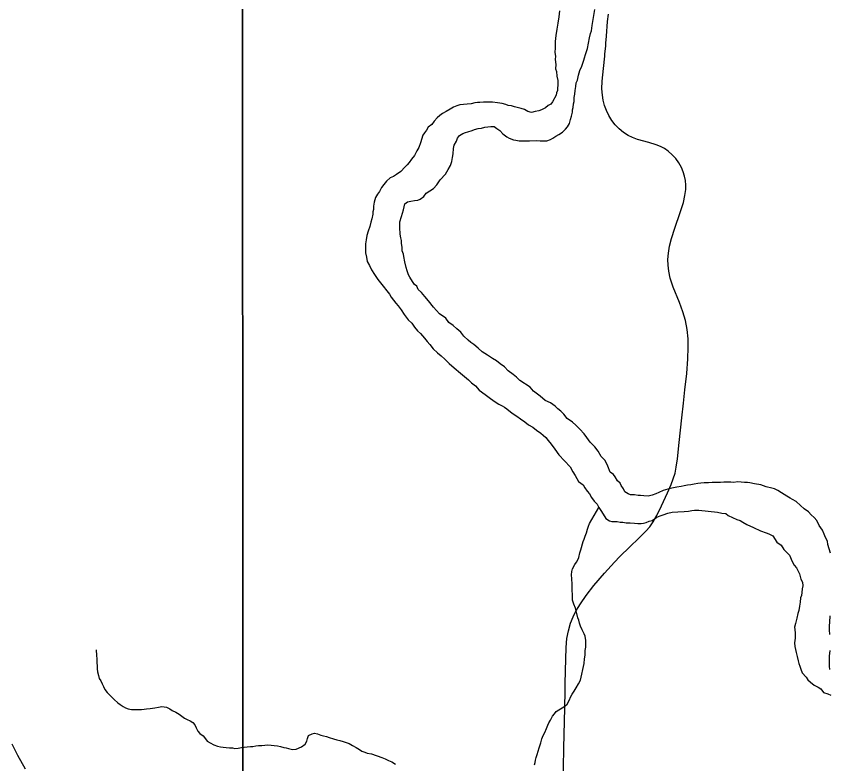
# Model space of a CAD drawing. Extents: x -17 to 88, y -5 to 22.
# Drawn here: x 6.529 to 7.178, y 15.539 to 16.136 of the extents above; entities that cross this region are included whole.
import ezdxf

# ---------------------------------------------------------------- set-up
doc = ezdxf.new("R2010")
doc.units = 0
for name, color, linetype in [('GM_X_County_Road', 7, 'Continuous'), ('GM_X_Major_River', 7, 'Continuous'), ('GM_X_Minor_River', 7, 'Continuous'), ('GM_X_Section', 7, 'Continuous'), ('GM_X_Township_Road', 7, 'Continuous')]:
    doc.layers.add(name, color=color, linetype=linetype)

msp = doc.modelspace()

# ---------------------------------------------------------------- linework, layer by layer
at = {"layer": 'GM_X_County_Road'}
msp.add_lwpolyline([(6.53622, 15.53462), (6.5301, 15.54549), (6.52559, 15.5544)], dxfattribs=at)
at = {"layer": 'GM_X_Major_River'}
for points in [[(6.96254, 16.1402), (6.96207, 16.13527), (6.96122, 16.13035), (6.96036, 16.12543), (6.95951, 16.12051), (6.95904, 16.11558), (6.95895, 16.11064), (6.95888, 16.10685), (6.9592, 16.10381), (6.95915, 16.10115), (6.95946, 16.09734), (6.9594, 16.09393), (6.96011, 16.09164), (6.96042, 16.08783), (6.96112, 16.0844), (6.96105, 16.0806), (6.96101, 16.07871), (6.96097, 16.07643), (6.96018, 16.07455), (6.95976, 16.07266), (6.957, 16.06739), (6.95545, 16.06552), (6.95352, 16.06442), (6.95121, 16.06256), (6.94814, 16.0611), (6.94585, 16.06038), (6.94317, 16.05967), (6.94012, 16.05897), (6.93709, 16.05979), (6.93446, 16.06135), (6.93181, 16.06216), (6.92878, 16.06298), (6.92651, 16.0634), (6.92425, 16.0642), (6.92159, 16.06463), (6.91971, 16.06542), (6.91668, 16.06624), (6.91289, 16.06669), (6.90909, 16.06714), (6.90529, 16.06721), (6.90187, 16.06728), (6.89883, 16.06695), (6.89693, 16.06699), (6.89502, 16.06664), (6.89196, 16.06594), (6.88892, 16.06562), (6.88587, 16.0653), (6.88282, 16.06497), (6.88053, 16.06426), (6.87785, 16.06317), (6.87516, 16.0617), (6.87208, 16.05986), (6.86901, 16.05802), (6.86708, 16.05653), (6.86476, 16.05468), (6.86243, 16.05206), (6.86048, 16.04944), (6.85778, 16.04721), (6.85622, 16.04496), (6.85465, 16.04271), (6.85348, 16.04084), (6.85146, 16.0348), (6.85025, 16.03102), (6.84868, 16.02839), (6.84671, 16.02463), (6.84438, 16.02164)], [(6.97591, 16.08261), (6.97672, 16.08487), (6.97755, 16.08865), (6.97876, 16.09243), (6.98034, 16.09582), (6.98195, 16.10072), (6.98237, 16.10261), (6.98318, 16.10526), (6.98398, 16.10752), (6.98479, 16.11016), (6.98563, 16.11433), (6.98647, 16.11849), (6.98729, 16.12189), (6.9881, 16.12415), (6.98855, 16.12832), (6.989, 16.13173), (6.99069, 16.14119)], [(6.88959, 15.87725), (6.88622, 15.88036), (6.88362, 15.88344), (6.88063, 15.88616), (6.87764, 15.88887), (6.87426, 15.89121), (6.87166, 15.89468), (6.86678, 15.89819), (6.86194, 15.90359), (6.85785, 15.90861), (6.85488, 15.91208), (6.85228, 15.91517), (6.84966, 15.91749), (6.84857, 15.92017), (6.84669, 15.92172), (6.84522, 15.92403), (6.843, 15.92749), (6.8419, 15.92941), (6.84081, 15.93247), (6.8401, 15.93514), (6.83905, 15.93971), (6.83836, 15.9439), (6.83802, 15.94581), (6.83693, 15.94849), (6.83698, 15.95114), (6.83628, 15.95457), (6.83632, 15.95685), (6.83598, 15.95876), (6.83528, 15.96181), (6.83499, 15.96713), (6.83508, 15.97169), (6.8363, 15.97584), (6.83792, 15.98113), (6.83915, 15.98604), (6.84108, 15.98752), (6.84375, 15.98823), (6.8468, 15.98856), (6.84947, 15.98888), (6.85138, 15.98961), (6.85409, 15.99184), (6.85603, 15.99446), (6.85911, 15.9963), (6.86181, 15.99815), (6.86452, 16.00114), (6.86726, 16.00526), (6.87153, 16.00974), (6.8735, 16.0135), (6.87546, 16.0165), (6.87666, 16.0199), (6.8771, 16.02293), (6.87753, 16.02596), (6.87799, 16.03013), (6.87842, 16.03278), (6.88038, 16.03616), (6.88119, 16.03842), (6.88275, 16.04067), (6.88544, 16.04214), (6.88735, 16.04286), (6.88927, 16.04359), (6.89271, 16.04466), (6.89462, 16.04539), (6.89768, 16.04609), (6.90034, 16.04642), (6.90302, 16.04713), (6.90759, 16.0478), (6.91025, 16.04775), (6.91251, 16.04619), (6.91476, 16.04463), (6.91737, 16.04193), (6.92037, 16.03959), (6.92224, 16.03842), (6.92564, 16.03721), (6.92754, 16.0368), (6.93019, 16.03637), (6.93285, 16.03632), (6.93551, 16.03627), (6.93855, 16.03622), (6.94388, 16.03649), (6.94692, 16.03644), (6.94882, 16.0364), (6.95224, 16.03634), (6.9553, 16.03742), (6.95722, 16.03853), (6.95953, 16.04), (6.96184, 16.04148), (6.96492, 16.04332), (6.96724, 16.04556), (6.9688, 16.04742), (6.97037, 16.05005), (6.97119, 16.05346), (6.972, 16.0561), (6.97282, 16.05912), (6.97285, 16.06102), (6.97327, 16.06291), (6.9737, 16.06594), (6.97412, 16.06783), (6.97417, 16.07087), (6.9746, 16.07352), (6.97504, 16.07655), (6.97548, 16.07958), (6.97591, 16.08261)], [(6.84438, 16.02164), (6.84242, 16.01902), (6.84087, 16.01715), (6.83893, 16.01528), (6.83583, 16.01192), (6.83236, 16.00933), (6.83005, 16.00785), (6.82737, 16.00677), (6.82428, 16.00417), (6.82233, 16.00154), (6.82038, 15.99892), (6.81881, 15.99591), (6.81724, 15.99366), (6.81567, 15.99103), (6.81446, 15.98726), (6.81403, 15.98423), (6.81397, 15.98157), (6.81356, 15.97968), (6.81352, 15.97778), (6.81269, 15.974), (6.81188, 15.97136), (6.81106, 15.96796), (6.80985, 15.96418), (6.80864, 15.96078), (6.8082, 15.95738), (6.80776, 15.95397), (6.80769, 15.95017), (6.80762, 15.94675), (6.80832, 15.94332), (6.80902, 15.93989), (6.81086, 15.93682), (6.81232, 15.93338), (6.8149, 15.92953), (6.81749, 15.92568), (6.81973, 15.92299), (6.82678, 15.91374), (6.82825, 15.91143), (6.83011, 15.90912), (6.83197, 15.90681), (6.83383, 15.9045), (6.83605, 15.90142), (6.83864, 15.89757), (6.8416, 15.89334), (6.84459, 15.89062), (6.84682, 15.88755), (6.84904, 15.88447), (6.85167, 15.88252), (6.85464, 15.87867), (6.85687, 15.87597), (6.8591, 15.87365), (6.8617, 15.87018), (6.86507, 15.86708), (6.86806, 15.86475), (6.87105, 15.86203), (6.87441, 15.85855), (6.87853, 15.85506), (6.88339, 15.85079), (6.88676, 15.84807), (6.88975, 15.84535), (6.89237, 15.84303), (6.89537, 15.84069), (6.89835, 15.83722), (6.90322, 15.83371), (6.90735, 15.8306), (6.9111, 15.82787), (6.9141, 15.82591), (6.91674, 15.82473), (6.91862, 15.82355), (6.9205, 15.82238), (6.92461, 15.81888), (6.92837, 15.81654), (6.93137, 15.8142), (6.93475, 15.81186), (6.93775, 15.80952), (6.94113, 15.80756), (6.94413, 15.80523), (6.94751, 15.80289), (6.94938, 15.80134), (6.95162, 15.79939), (6.95348, 15.79708), (6.95571, 15.794), (6.95867, 15.79015), (6.96201, 15.78553), (6.97096, 15.77587), (6.97317, 15.77203), (6.97501, 15.76896), (6.97758, 15.76435), (6.98133, 15.76163), (6.98281, 15.75932), (6.98466, 15.75663), (6.98652, 15.75431), (6.98799, 15.75163), (6.99021, 15.74855), (6.99245, 15.74623), (6.99392, 15.74355), (6.9954, 15.74124), (6.99724, 15.73817), (6.99946, 15.73471), (7.00246, 15.73275), (7.00436, 15.73234), (7.00626, 15.7323)], [(7.17373, 15.72235), (7.17227, 15.72542), (7.16968, 15.72926), (7.16785, 15.73309), (7.16561, 15.73541), (7.16337, 15.73773), (7.16114, 15.74005), (7.15776, 15.7424), (7.15477, 15.74511), (7.1514, 15.74821), (7.14839, 15.74978), (7.14651, 15.75096), (7.14388, 15.75253), (7.13975, 15.75526), (7.13674, 15.75722), (7.13411, 15.7584), (7.13183, 15.75883), (7.12729, 15.76005), (7.12314, 15.76165), (7.11821, 15.7625), (7.11443, 15.76333), (7.11253, 15.76336), (7.11025, 15.76341), (7.10759, 15.76383), (7.10455, 15.76389), (7.10151, 15.76357), (7.09923, 15.76361), (7.09657, 15.76366), (7.09353, 15.76372), (7.09086, 15.76339), (7.08744, 15.76345), (7.0844, 15.76351), (7.08135, 15.76318), (7.07793, 15.76325), (7.07526, 15.76292), (7.07297, 15.76258), (7.06993, 15.76226), (7.06725, 15.76155), (7.06458, 15.76122), (7.06192, 15.76089), (7.05962, 15.76017), (7.0562, 15.75985), (7.05352, 15.75914), (7.05085, 15.75881), (7.04894, 15.75809), (7.04703, 15.75775), (7.04512, 15.75702), (7.04167, 15.75557), (7.03937, 15.75447), (7.03631, 15.75339), (7.03325, 15.75269), (7.02983, 15.75275), (7.02718, 15.75318), (7.02528, 15.75321), (7.02224, 15.75365), (7.0192, 15.75371), (7.01732, 15.7545), (7.01469, 15.75607), (7.01359, 15.75837), (7.01174, 15.76106), (7.01101, 15.76297), (7.00877, 15.76492), (7.00692, 15.76799), (7.00544, 15.76991), (7.00281, 15.77186), (7.001, 15.77645), (6.9988, 15.78105), (6.99582, 15.78414), (6.99324, 15.78837), (6.99064, 15.79183), (6.98691, 15.7957), (6.98432, 15.79954), (6.98209, 15.80224), (6.97874, 15.80611), (6.97538, 15.80921), (6.97276, 15.81153), (6.96864, 15.81465), (6.96604, 15.81811), (6.96342, 15.82044), (6.96118, 15.82238), (6.95893, 15.82432), (6.95706, 15.82587), (6.95518, 15.82705), (6.95103, 15.82902), (6.94692, 15.83252), (6.94167, 15.83642), (6.93907, 15.8395), (6.9308, 15.84497), (6.92819, 15.84768), (6.92557, 15.84962), (6.92144, 15.85274), (6.91846, 15.85583), (6.91508, 15.85817), (6.91208, 15.86051), (6.90908, 15.86246), (6.90495, 15.8652), (6.90082, 15.86793), (6.89745, 15.87066), (6.89408, 15.87376), (6.89183, 15.87531), (6.88959, 15.87725)], [(7.00626, 15.7323), (7.00854, 15.73226), (7.01081, 15.73184), (7.01309, 15.7318), (7.01574, 15.73137), (7.01878, 15.73131), (7.0222, 15.73087), (7.02486, 15.73082), (7.02752, 15.73077), (7.02943, 15.73111), (7.03171, 15.73145), (7.03402, 15.73255), (7.03631, 15.73326), (7.04016, 15.73585), (7.04284, 15.73694), (7.04514, 15.73766), (7.04897, 15.7391), (7.0524, 15.7398), (7.05697, 15.74009), (7.06192, 15.74038), (7.06534, 15.7407), (7.06801, 15.74103), (7.0703, 15.74137), (7.07372, 15.7413), (7.08852, 15.73989), (7.09192, 15.73906), (7.09534, 15.73862), (7.09721, 15.73707), (7.1006, 15.73548), (7.10399, 15.7339), (7.10664, 15.73309), (7.1089, 15.73191), (7.1119, 15.72996), (7.11718, 15.72758), (7.12283, 15.72482), (7.12737, 15.72321), (7.12963, 15.72241), (7.13264, 15.72084), (7.13597, 15.71584), (7.13935, 15.7135), (7.14157, 15.71004), (7.14418, 15.70733), (7.14604, 15.7054), (7.14823, 15.70042), (7.1497, 15.69736), (7.15156, 15.69542), (7.15303, 15.69274), (7.15413, 15.69044), (7.15519, 15.68624), (7.15629, 15.68394), (7.15661, 15.6809), (7.15619, 15.67863), (7.15575, 15.6756), (7.15571, 15.67332), (7.15491, 15.67144), (7.15447, 15.66803), (7.15403, 15.66462), (7.15358, 15.66121), (7.15278, 15.65895), (7.15195, 15.65517), (7.15073, 15.65101), (7.14991, 15.64799), (7.15026, 15.64608), (7.15058, 15.64304), (7.15051, 15.63924), (7.15006, 15.63545), (7.15038, 15.63241), (7.15144, 15.62783), (7.15214, 15.6244), (7.15283, 15.62097), (7.15356, 15.61906), (7.15427, 15.61677), (7.15499, 15.61447), (7.15607, 15.61142), (7.15943, 15.60794), (7.16054, 15.60602), (7.16278, 15.60408), (7.16578, 15.60174), (7.16879, 15.60017), (7.17104, 15.59861), (7.17328, 15.59591), (7.17667, 15.5947), (7.17893, 15.59352)], [(7.17877, 15.70707), (7.17769, 15.71051), (7.17662, 15.71395), (7.17629, 15.71661), (7.17482, 15.71967), (7.17373, 15.72235)], [(7.17832, 15.64214), (7.17801, 15.64595), (7.17807, 15.64898), (7.17812, 15.65202), (7.1786, 15.65695)], [(7.17817, 15.61404), (7.17784, 15.61671), (7.17791, 15.62012), (7.17795, 15.6224), (7.17799, 15.62468), (7.17846, 15.62923)]]:
    msp.add_lwpolyline(points, dxfattribs=at)
at = {"layer": 'GM_X_Minor_River'}
for points in [[(6.97244, 15.6923), (6.97286, 15.69457), (6.97482, 15.69795), (6.976, 15.69983), (6.97717, 15.7017), (6.97797, 15.70359), (6.9788, 15.70737), (6.9796, 15.70964), (6.98002, 15.71153), (6.98084, 15.71455), (6.98125, 15.71644), (6.98205, 15.71832), (6.98285, 15.72059), (6.98404, 15.72322), (6.98486, 15.72625), (6.98566, 15.72851), (6.98646, 15.73077), (6.99392, 15.74355)], [(6.94257, 15.53792), (6.94298, 15.53981), (6.94339, 15.5417), (6.94382, 15.54398), (6.94462, 15.54624), (6.94543, 15.54888), (6.94624, 15.55152), (6.94746, 15.55568), (6.94828, 15.5587), (6.94946, 15.56134), (6.95065, 15.56397), (6.95223, 15.56698), (6.95304, 15.56963), (6.95384, 15.57151), (6.9554, 15.57376), (6.95698, 15.57677), (6.95853, 15.57864), (6.95971, 15.58051), (6.96202, 15.58199), (6.96471, 15.58346), (6.96663, 15.58494), (6.96856, 15.58642), (6.97053, 15.58981), (6.97133, 15.59207), (6.97251, 15.59433), (6.97408, 15.59695), (6.97565, 15.59958), (6.97761, 15.60259), (6.97918, 15.60559), (6.98209, 15.61883), (6.98254, 15.62262), (6.98298, 15.62565), (6.98305, 15.62945), (6.98348, 15.6321), (6.98352, 15.63437), (6.98358, 15.63741), (6.98288, 15.64084), (6.98216, 15.64275), (6.98069, 15.64582), (6.97923, 15.64888), (6.97851, 15.65118), (6.9778, 15.65347), (6.97707, 15.65538), (6.97638, 15.65881), (6.97531, 15.66301), (6.97385, 15.66645), (6.97277, 15.66951), (6.97285, 15.67368), (6.97254, 15.67749), (6.97263, 15.68242), (6.97233, 15.68661), (6.97201, 15.68965), (6.97244, 15.6923)], [(6.59262, 15.62988), (6.59291, 15.62531), (6.59324, 15.62265), (6.59319, 15.61999), (6.59351, 15.61657), (6.59347, 15.61467), (6.59381, 15.61238), (6.59452, 15.60933), (6.59523, 15.60704), (6.59634, 15.60512), (6.59743, 15.60282), (6.59853, 15.60052), (6.59963, 15.59823), (6.60149, 15.59591), (6.6041, 15.59321), (6.60708, 15.59011), (6.61007, 15.5874), (6.61195, 15.58622), (6.6142, 15.58466), (6.61608, 15.58349), (6.61835, 15.58269), (6.621, 15.58226), (6.62366, 15.58221), (6.62708, 15.58215), (6.62898, 15.58211), (6.63089, 15.58245), (6.6328, 15.5828), (6.63585, 15.58312), (6.63965, 15.58343), (6.64233, 15.58414), (6.64499, 15.58447), (6.64879, 15.58402), (6.65143, 15.58283), (6.6533, 15.58128), (6.65632, 15.58008), (6.65895, 15.57852), (6.6612, 15.57695), (6.66307, 15.5754), (6.66533, 15.57422), (6.66759, 15.57304), (6.66985, 15.57186), (6.67134, 15.56993), (6.67243, 15.56763), (6.6739, 15.56495), (6.67539, 15.56302), (6.67801, 15.56107), (6.67987, 15.55876), (6.68136, 15.55683), (6.68362, 15.55565), (6.68663, 15.55408), (6.68965, 15.55288), (6.69192, 15.55246), (6.69419, 15.55204), (6.69647, 15.55199), (6.69913, 15.55156), (6.70141, 15.55152), (6.7033, 15.55111), (6.70597, 15.55144), (6.70863, 15.55177), (6.71092, 15.55211), (6.71321, 15.55244), (6.71588, 15.55277), (6.71778, 15.55274), (6.72006, 15.55307), (6.72235, 15.55341), (6.72501, 15.55336), (6.7273, 15.5537), (6.72959, 15.55404), (6.73755, 15.55313), (6.73983, 15.55271), (6.74247, 15.5519), (6.74437, 15.55148), (6.74626, 15.55107), (6.74928, 15.55025), (6.75233, 15.55058), (6.75655, 15.5524), (6.75963, 15.55462), (6.76082, 15.55687), (6.76124, 15.55914), (6.76204, 15.56141), (6.76511, 15.56287), (6.76702, 15.56321), (6.76929, 15.56279), (6.77193, 15.5616), (6.7742, 15.56118), (6.77647, 15.56076), (6.77874, 15.55996), (6.78214, 15.55876), (6.78479, 15.55795), (6.78706, 15.55752), (6.7897, 15.55672), (6.79235, 15.55591), (6.79462, 15.5551), (6.79725, 15.55354), (6.80026, 15.55196), (6.80289, 15.55039), (6.80476, 15.54884), (6.80703, 15.54804), (6.80892, 15.54724), (6.81233, 15.5468), (6.82064, 15.54399)], [(6.82064, 15.54399), (6.82328, 15.5428), (6.82592, 15.54161), (6.82856, 15.54042), (6.83156, 15.53847)]]:
    msp.add_lwpolyline(points, dxfattribs=at)
at = {"layer": 'GM_X_Section'}
for points in [[(6.70945, 16.1492), (6.71014, 15.14163), (5.71662, 15.14816), (5.71414, 16.14656)], [(7.71159, 16.15106), (7.71436, 15.15219), (6.71014, 15.14163), (6.70945, 16.1492)]]:
    msp.add_lwpolyline(points, close=True, dxfattribs=at)
at = {"layer": 'GM_X_Township_Road'}
msp.add_lwpolyline([(6.96549, 15.52048), (6.96591, 15.55139), (6.96665, 15.58354), (6.96701, 15.59711), (6.96708, 15.60267), (6.96729, 15.61312), (6.9677, 15.6316), (6.96831, 15.63902), (6.96953, 15.64513), (6.9713, 15.6511), (6.97336, 15.65633), (6.97563, 15.66079), (6.97922, 15.66662), (6.98383, 15.67325), (6.98996, 15.6811), (6.99842, 15.69108), (7.00638, 15.69984), (7.01071, 15.70431), (7.01862, 15.71214), (7.02568, 15.71897), (7.03129, 15.72454), (7.03444, 15.72817), (7.03722, 15.73203), (7.04017, 15.73721), (7.04377, 15.74479), (7.04871, 15.75515), (7.05165, 15.76179), (7.05331, 15.76634), (7.05466, 15.771), (7.0557, 15.77578), (7.05669, 15.78247), (7.05799, 15.79541), (7.06006, 15.81519), (7.06143, 15.82693), (7.06261, 15.83743), (7.06399, 15.8504), (7.0649, 15.86213), (7.0652, 15.87139), (7.06512, 15.87818), (7.06448, 15.88553), (7.06311, 15.89274), (7.06102, 15.8998), (7.05817, 15.9073), (7.0531, 15.91935), (7.05082, 15.92654), (7.04971, 15.93212), (7.04915, 15.93715), (7.04905, 15.94158), (7.0494, 15.94662), (7.05035, 15.95221), (7.05189, 15.9583), (7.05454, 15.96664), (7.05877, 15.97898), (7.06139, 15.9872), (7.06259, 15.99256), (7.06317, 15.99739), (7.06325, 16.00103), (7.06299, 16.00465), (7.06233, 16.00821), (7.06129, 16.01168), (7.05988, 16.01502), (7.0578, 16.01869), (7.05529, 16.02211), (7.05243, 16.02524), (7.04924, 16.02805), (7.04628, 16.03014), (7.0431, 16.03187), (7.03973, 16.03323), (7.03386, 16.035), (7.0248, 16.03738), (7.02063, 16.03893), (7.01721, 16.04063), (7.01346, 16.04304), (7.01006, 16.04591), (7.007, 16.04915), (7.0043, 16.05268), (7.00197, 16.05647), (7.00003, 16.06047), (6.99847, 16.06463), (6.99734, 16.06891), (6.99669, 16.07267), (6.99632, 16.07772), (6.99652, 16.08402), (6.99757, 16.09397), (6.99864, 16.10383), (6.99877, 16.10568), (6.99937, 16.11186), (6.99955, 16.11433), (7.00002, 16.11988), (7.00078, 16.13172), (7.00147, 16.13733)], dxfattribs=at)

doc.saveas('drawing.dxf')
